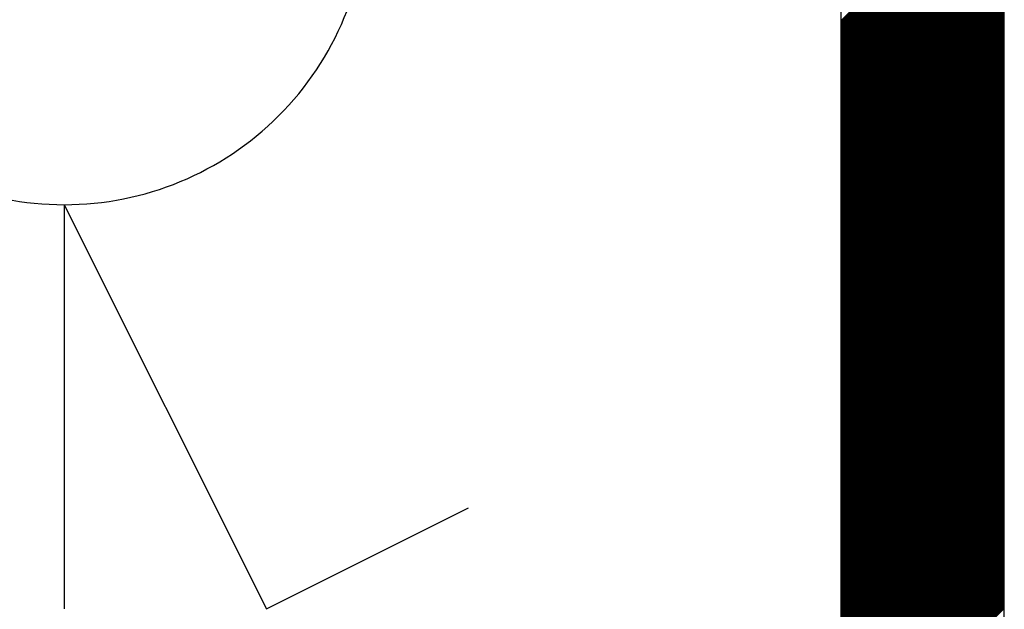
# Model space of a CAD drawing. Extents: x 3940905 to 4145695, y 925352 to 1109797.
# Tile 941 of 1056: x 4063141 to 4063292, y 1098805 to 1098895. Entities that reach past the tile are written whole.
import ezdxf

# ---------------------------------------------------------------- set-up
doc = ezdxf.new("R2010")
doc.units = 0
doc.header["$LTSCALE"] = 750
doc.header["$MEASUREMENT"] = 0
doc.layers.add('CKD Equipments', color=252, linetype='CONTINUOUS', lineweight=0)
doc.layers.add('CKD-Electrical Point', color=7, linetype='CONTINUOUS', lineweight=25)

# ---------------------------------------------------------------- blocks, each defined once
blk = doc.blocks.new('A$C41F15E28')
at = {"layer": 'CKD-Electrical Point'}
blk.add_hatch(color=7, dxfattribs=at).paths.add_polyline_path([(15.48, 0), (-15.48, 0), (-15.48, -46.44, 0.414214), (0, -61.92, 0.414214), (15.48, -46.44)])
at = {"layer": 'CKD-Electrical Point', "color": 7}
for p, q in [((0, -92.87), (-30.96, -154.79)), ((0, -92.87), (0, -154.79)), ((-30.96, -154.79), (-61.92, -139.31))]:
    blk.add_line(p, q, dxfattribs=at)
blk.add_lwpolyline([(-46.44, 0), (46.44, 0), (46.44, -46.44, -0.414214), (0, -92.87), (0, -92.87, -0.414214), (-46.44, -46.44), (-46.44, 0)], format="xyb", dxfattribs=at)
blk.add_lwpolyline([(-15.48, 0), (15.48, 0), (15.48, -46.44, -0.414214), (0, -61.92, -0.414214), (-15.48, -46.44)], format="xyb", close=True, dxfattribs=at)

msp = doc.modelspace()

# ---------------------------------------------------------------- linework, layer by layer
at = {"layer": 'CKD Equipments', "lineweight": -2, "ltscale": 0.2}
for p, q in [((4063292.19, 1098474.48), (4063292.19, 1098959.48)), ((4063292.19, 1098474.48), (4063292.19, 1098959.48)), ((4063267.19, 1098585.61), (4063267.19, 1098934.48))]:
    msp.add_line(p, q, dxfattribs=at)
at = {"layer": 'CKD Equipments', "color": 43, "linetype": 'Continuous', "lineweight": -2, "ltscale": 0.2}
for p, q in [((4063267.19, 1098894.83), (4063292.19, 1098919.83)), ((4063267.19, 1098894.65), (4063292.19, 1098919.65)), ((4063267.19, 1098894.47), (4063292.19, 1098919.47)), ((4063267.19, 1098894.3), (4063292.19, 1098919.3)), ((4063267.19, 1098894.12), (4063292.19, 1098919.12)), ((4063267.19, 1098893.94), (4063292.19, 1098918.94)), ((4063267.19, 1098893.77), (4063292.19, 1098918.77)), ((4063267.19, 1098893.59), (4063292.19, 1098918.59)), ((4063267.19, 1098893.41), (4063292.19, 1098918.41)), ((4063267.19, 1098893.24), (4063292.19, 1098918.24)), ((4063267.19, 1098893.06), (4063292.19, 1098918.06)), ((4063267.19, 1098892.88), (4063292.19, 1098917.88)), ((4063267.19, 1098892.71), (4063292.19, 1098917.71)), ((4063267.19, 1098892.53), (4063292.19, 1098917.53)), ((4063267.19, 1098892.35), (4063292.19, 1098917.35)), ((4063267.19, 1098892.18), (4063292.19, 1098917.18)), ((4063267.19, 1098892), (4063292.19, 1098917)), ((4063267.19, 1098891.82), (4063292.19, 1098916.82)), ((4063267.19, 1098891.65), (4063292.19, 1098916.65)), ((4063267.19, 1098891.47), (4063292.19, 1098916.47)), ((4063267.19, 1098891.29), (4063292.19, 1098916.29)), ((4063267.19, 1098891.12), (4063292.19, 1098916.12)), ((4063267.19, 1098890.94), (4063292.19, 1098915.94)), ((4063267.19, 1098890.76), (4063292.19, 1098915.76)), ((4063267.19, 1098890.59), (4063292.19, 1098915.59)), ((4063267.19, 1098890.41), (4063292.19, 1098915.41)), ((4063267.19, 1098890.23), (4063292.19, 1098915.23)), ((4063267.19, 1098890.06), (4063292.19, 1098915.06)), ((4063267.19, 1098889.88), (4063292.19, 1098914.88)), ((4063267.19, 1098889.7), (4063292.19, 1098914.7)), ((4063267.19, 1098889.53), (4063292.19, 1098914.53)), ((4063267.19, 1098889.35), (4063292.19, 1098914.35)), ((4063267.19, 1098889.17), (4063292.19, 1098914.17)), ((4063267.19, 1098888.99), (4063292.19, 1098913.99)), ((4063267.19, 1098888.82), (4063292.19, 1098913.82)), ((4063267.19, 1098888.64), (4063292.19, 1098913.64)), ((4063267.19, 1098888.46), (4063292.19, 1098913.46)), ((4063267.19, 1098888.29), (4063292.19, 1098913.29)), ((4063267.19, 1098888.11), (4063292.19, 1098913.11)), ((4063267.19, 1098887.93), (4063292.19, 1098912.93)), ((4063267.19, 1098887.76), (4063292.19, 1098912.76)), ((4063267.19, 1098887.58), (4063292.19, 1098912.58)), ((4063267.19, 1098887.4), (4063292.19, 1098912.4)), ((4063267.19, 1098887.23), (4063292.19, 1098912.23)), ((4063267.19, 1098887.05), (4063292.19, 1098912.05)), ((4063267.19, 1098886.87), (4063292.19, 1098911.87)), ((4063267.19, 1098886.7), (4063292.19, 1098911.7)), ((4063267.19, 1098886.52), (4063292.19, 1098911.52)), ((4063267.19, 1098886.34), (4063292.19, 1098911.34)), ((4063267.19, 1098886.17), (4063292.19, 1098911.17)), ((4063267.19, 1098885.99), (4063292.19, 1098910.99)), ((4063267.19, 1098885.81), (4063292.19, 1098910.81)), ((4063267.19, 1098885.64), (4063292.19, 1098910.64)), ((4063267.19, 1098885.46), (4063292.19, 1098910.46)), ((4063267.19, 1098885.28), (4063292.19, 1098910.28)), ((4063267.19, 1098885.11), (4063292.19, 1098910.11)), ((4063267.19, 1098884.93), (4063292.19, 1098909.93)), ((4063267.19, 1098884.75), (4063292.19, 1098909.75)), ((4063267.19, 1098884.58), (4063292.19, 1098909.58)), ((4063267.19, 1098884.4), (4063292.19, 1098909.4)), ((4063267.19, 1098884.22), (4063292.19, 1098909.22)), ((4063267.19, 1098884.04), (4063292.19, 1098909.04)), ((4063267.19, 1098883.87), (4063292.19, 1098908.87)), ((4063267.19, 1098883.69), (4063292.19, 1098908.69)), ((4063267.19, 1098883.51), (4063292.19, 1098908.51)), ((4063267.19, 1098883.34), (4063292.19, 1098908.34)), ((4063267.19, 1098883.16), (4063292.19, 1098908.16)), ((4063267.19, 1098882.98), (4063292.19, 1098907.98)), ((4063267.19, 1098882.81), (4063292.19, 1098907.81)), ((4063267.19, 1098882.63), (4063292.19, 1098907.63)), ((4063267.19, 1098882.45), (4063292.19, 1098907.45)), ((4063267.19, 1098882.28), (4063292.19, 1098907.28)), ((4063267.19, 1098882.1), (4063292.19, 1098907.1)), ((4063267.19, 1098881.92), (4063292.19, 1098906.92)), ((4063267.19, 1098881.75), (4063292.19, 1098906.75)), ((4063267.19, 1098881.57), (4063292.19, 1098906.57)), ((4063267.19, 1098881.39), (4063292.19, 1098906.39)), ((4063267.19, 1098881.22), (4063292.19, 1098906.22)), ((4063267.19, 1098881.04), (4063292.19, 1098906.04)), ((4063267.19, 1098880.86), (4063292.19, 1098905.86)), ((4063267.19, 1098880.69), (4063292.19, 1098905.69)), ((4063267.19, 1098880.51), (4063292.19, 1098905.51)), ((4063267.19, 1098880.33), (4063292.19, 1098905.33)), ((4063267.19, 1098880.16), (4063292.19, 1098905.16)), ((4063267.19, 1098879.98), (4063292.19, 1098904.98)), ((4063267.19, 1098879.8), (4063292.19, 1098904.8)), ((4063267.19, 1098879.63), (4063292.19, 1098904.63)), ((4063267.19, 1098879.45), (4063292.19, 1098904.45)), ((4063267.19, 1098879.27), (4063292.19, 1098904.27)), ((4063267.19, 1098879.1), (4063292.19, 1098904.1)), ((4063267.19, 1098878.92), (4063292.19, 1098903.92)), ((4063267.19, 1098878.74), (4063292.19, 1098903.74)), ((4063267.19, 1098878.56), (4063292.19, 1098903.56)), ((4063267.19, 1098878.39), (4063292.19, 1098903.39)), ((4063267.19, 1098878.21), (4063292.19, 1098903.21)), ((4063267.19, 1098878.03), (4063292.19, 1098903.03)), ((4063267.19, 1098877.86), (4063292.19, 1098902.86)), ((4063267.19, 1098877.68), (4063292.19, 1098902.68)), ((4063267.19, 1098877.5), (4063292.19, 1098902.5)), ((4063267.19, 1098877.33), (4063292.19, 1098902.33)), ((4063267.19, 1098877.15), (4063292.19, 1098902.15)), ((4063267.19, 1098876.97), (4063292.19, 1098901.97)), ((4063267.19, 1098876.8), (4063292.19, 1098901.8)), ((4063267.19, 1098876.62), (4063292.19, 1098901.62)), ((4063267.19, 1098876.44), (4063292.19, 1098901.44)), ((4063267.19, 1098876.27), (4063292.19, 1098901.27)), ((4063267.19, 1098876.09), (4063292.19, 1098901.09)), ((4063267.19, 1098875.91), (4063292.19, 1098900.91)), ((4063267.19, 1098875.74), (4063292.19, 1098900.74)), ((4063267.19, 1098875.56), (4063292.19, 1098900.56)), ((4063267.19, 1098875.38), (4063292.19, 1098900.38)), ((4063267.19, 1098875.21), (4063292.19, 1098900.21)), ((4063267.19, 1098875.03), (4063292.19, 1098900.03)), ((4063267.19, 1098874.85), (4063292.19, 1098899.85)), ((4063267.19, 1098874.68), (4063292.19, 1098899.68)), ((4063267.19, 1098874.5), (4063292.19, 1098899.5)), ((4063267.19, 1098874.32), (4063292.19, 1098899.32)), ((4063267.19, 1098874.15), (4063292.19, 1098899.15)), ((4063267.19, 1098873.97), (4063292.19, 1098898.97)), ((4063267.19, 1098873.79), (4063292.19, 1098898.79)), ((4063267.19, 1098873.62), (4063292.19, 1098898.62)), ((4063267.19, 1098873.44), (4063292.19, 1098898.44)), ((4063267.19, 1098873.26), (4063292.19, 1098898.26)), ((4063267.19, 1098873.08), (4063292.19, 1098898.08)), ((4063267.19, 1098872.91), (4063292.19, 1098897.91)), ((4063267.19, 1098872.73), (4063292.19, 1098897.73)), ((4063267.19, 1098872.55), (4063292.19, 1098897.55)), ((4063267.19, 1098872.38), (4063292.19, 1098897.38)), ((4063267.19, 1098872.2), (4063292.19, 1098897.2)), ((4063267.19, 1098872.02), (4063292.19, 1098897.02)), ((4063267.19, 1098871.85), (4063292.19, 1098896.85)), ((4063267.19, 1098871.67), (4063292.19, 1098896.67)), ((4063267.19, 1098871.49), (4063292.19, 1098896.49)), ((4063267.19, 1098871.32), (4063292.19, 1098896.32)), ((4063267.19, 1098871.14), (4063292.19, 1098896.14)), ((4063267.19, 1098870.96), (4063292.19, 1098895.96)), ((4063267.19, 1098870.79), (4063292.19, 1098895.79)), ((4063267.19, 1098870.61), (4063292.19, 1098895.61)), ((4063267.19, 1098870.43), (4063292.19, 1098895.43)), ((4063267.19, 1098870.26), (4063292.19, 1098895.26)), ((4063267.19, 1098870.08), (4063292.19, 1098895.08)), ((4063267.19, 1098869.9), (4063292.19, 1098894.9)), ((4063267.19, 1098869.73), (4063292.19, 1098894.73)), ((4063267.19, 1098869.55), (4063292.19, 1098894.55)), ((4063267.19, 1098869.37), (4063292.19, 1098894.37)), ((4063267.19, 1098869.2), (4063292.19, 1098894.2)), ((4063267.19, 1098869.02), (4063292.19, 1098894.02)), ((4063267.19, 1098868.84), (4063292.19, 1098893.84)), ((4063267.19, 1098868.67), (4063292.19, 1098893.67)), ((4063267.19, 1098868.49), (4063292.19, 1098893.49)), ((4063267.19, 1098868.31), (4063292.19, 1098893.31)), ((4063267.19, 1098868.14), (4063292.19, 1098893.14)), ((4063267.19, 1098867.96), (4063292.19, 1098892.96)), ((4063267.19, 1098867.78), (4063292.19, 1098892.78)), ((4063267.19, 1098867.6), (4063292.19, 1098892.6)), ((4063267.19, 1098867.43), (4063292.19, 1098892.43)), ((4063267.19, 1098867.25), (4063292.19, 1098892.25)), ((4063267.19, 1098867.07), (4063292.19, 1098892.07)), ((4063267.19, 1098866.9), (4063292.19, 1098891.9)), ((4063267.19, 1098866.72), (4063292.19, 1098891.72)), ((4063267.19, 1098866.54), (4063292.19, 1098891.54)), ((4063267.19, 1098866.37), (4063292.19, 1098891.37)), ((4063267.19, 1098866.19), (4063292.19, 1098891.19)), ((4063267.19, 1098866.01), (4063292.19, 1098891.01)), ((4063267.19, 1098865.84), (4063292.19, 1098890.84)), ((4063267.19, 1098865.66), (4063292.19, 1098890.66)), ((4063267.19, 1098865.48), (4063292.19, 1098890.48)), ((4063267.19, 1098865.31), (4063292.19, 1098890.31)), ((4063267.19, 1098865.13), (4063292.19, 1098890.13)), ((4063267.19, 1098864.95), (4063292.19, 1098889.95)), ((4063267.19, 1098864.78), (4063292.19, 1098889.78)), ((4063267.19, 1098864.6), (4063292.19, 1098889.6)), ((4063267.19, 1098864.42), (4063292.19, 1098889.42)), ((4063267.19, 1098864.25), (4063292.19, 1098889.25)), ((4063267.19, 1098864.07), (4063292.19, 1098889.07)), ((4063267.19, 1098863.89), (4063292.19, 1098888.89)), ((4063267.19, 1098863.72), (4063292.19, 1098888.72)), ((4063267.19, 1098863.54), (4063292.19, 1098888.54)), ((4063267.19, 1098863.36), (4063292.19, 1098888.36)), ((4063267.19, 1098863.19), (4063292.19, 1098888.19)), ((4063267.19, 1098863.01), (4063292.19, 1098888.01)), ((4063267.19, 1098862.83), (4063292.19, 1098887.83)), ((4063267.19, 1098862.65), (4063292.19, 1098887.65)), ((4063267.19, 1098862.48), (4063292.19, 1098887.48)), ((4063267.19, 1098862.3), (4063292.19, 1098887.3)), ((4063267.19, 1098862.12), (4063292.19, 1098887.12)), ((4063267.19, 1098861.95), (4063292.19, 1098886.95)), ((4063267.19, 1098861.77), (4063292.19, 1098886.77)), ((4063267.19, 1098861.59), (4063292.19, 1098886.59)), ((4063267.19, 1098861.42), (4063292.19, 1098886.42)), ((4063267.19, 1098861.24), (4063292.19, 1098886.24)), ((4063267.19, 1098861.06), (4063292.19, 1098886.06)), ((4063267.19, 1098860.89), (4063292.19, 1098885.89)), ((4063267.19, 1098860.71), (4063292.19, 1098885.71)), ((4063267.19, 1098860.53), (4063292.19, 1098885.53)), ((4063267.19, 1098860.36), (4063292.19, 1098885.36)), ((4063267.19, 1098860.18), (4063292.19, 1098885.18)), ((4063267.19, 1098860), (4063292.19, 1098885)), ((4063267.19, 1098859.83), (4063292.19, 1098884.83)), ((4063267.19, 1098859.65), (4063292.19, 1098884.65)), ((4063267.19, 1098859.47), (4063292.19, 1098884.47)), ((4063267.19, 1098859.3), (4063292.19, 1098884.3)), ((4063267.19, 1098859.12), (4063292.19, 1098884.12)), ((4063267.19, 1098858.94), (4063292.19, 1098883.94)), ((4063267.19, 1098858.77), (4063292.19, 1098883.77)), ((4063267.19, 1098858.59), (4063292.19, 1098883.59)), ((4063267.19, 1098858.41), (4063292.19, 1098883.41)), ((4063267.19, 1098858.24), (4063292.19, 1098883.24)), ((4063267.19, 1098858.06), (4063292.19, 1098883.06)), ((4063267.19, 1098857.88), (4063292.19, 1098882.88)), ((4063267.19, 1098857.71), (4063292.19, 1098882.71)), ((4063267.19, 1098857.53), (4063292.19, 1098882.53)), ((4063267.19, 1098857.35), (4063292.19, 1098882.35)), ((4063267.19, 1098857.17), (4063292.19, 1098882.17)), ((4063267.19, 1098857), (4063292.19, 1098882)), ((4063267.19, 1098856.82), (4063292.19, 1098881.82)), ((4063267.19, 1098856.64), (4063292.19, 1098881.64)), ((4063267.19, 1098856.47), (4063292.19, 1098881.47)), ((4063267.19, 1098856.29), (4063292.19, 1098881.29)), ((4063267.19, 1098856.11), (4063292.19, 1098881.11)), ((4063267.19, 1098855.94), (4063292.19, 1098880.94)), ((4063267.19, 1098855.76), (4063292.19, 1098880.76)), ((4063267.19, 1098855.58), (4063292.19, 1098880.58)), ((4063267.19, 1098855.41), (4063292.19, 1098880.41)), ((4063267.19, 1098855.23), (4063292.19, 1098880.23)), ((4063267.19, 1098855.05), (4063292.19, 1098880.05)), ((4063267.19, 1098854.88), (4063292.19, 1098879.88)), ((4063267.19, 1098854.7), (4063292.19, 1098879.7)), ((4063267.19, 1098854.52), (4063292.19, 1098879.52)), ((4063267.19, 1098854.35), (4063292.19, 1098879.35)), ((4063267.19, 1098854.17), (4063292.19, 1098879.17)), ((4063267.19, 1098853.99), (4063292.19, 1098878.99)), ((4063267.19, 1098853.82), (4063292.19, 1098878.82)), ((4063267.19, 1098853.64), (4063292.19, 1098878.64)), ((4063267.19, 1098853.46), (4063292.19, 1098878.46)), ((4063267.19, 1098853.29), (4063292.19, 1098878.29)), ((4063267.19, 1098853.11), (4063292.19, 1098878.11)), ((4063267.19, 1098852.93), (4063292.19, 1098877.93)), ((4063267.19, 1098852.76), (4063292.19, 1098877.76)), ((4063267.19, 1098852.58), (4063292.19, 1098877.58)), ((4063267.19, 1098852.4), (4063292.19, 1098877.4)), ((4063267.19, 1098852.23), (4063292.19, 1098877.23)), ((4063267.19, 1098852.05), (4063292.19, 1098877.05)), ((4063267.19, 1098851.87), (4063292.19, 1098876.87)), ((4063267.19, 1098851.69), (4063292.19, 1098876.69)), ((4063267.19, 1098851.52), (4063292.19, 1098876.52)), ((4063267.19, 1098851.34), (4063292.19, 1098876.34)), ((4063267.19, 1098851.16), (4063292.19, 1098876.16)), ((4063267.19, 1098850.99), (4063292.19, 1098875.99)), ((4063267.19, 1098850.81), (4063292.19, 1098875.81)), ((4063267.19, 1098850.63), (4063292.19, 1098875.63)), ((4063267.19, 1098850.46), (4063292.19, 1098875.46)), ((4063267.19, 1098850.28), (4063292.19, 1098875.28)), ((4063267.19, 1098850.1), (4063292.19, 1098875.1)), ((4063267.19, 1098849.93), (4063292.19, 1098874.93)), ((4063267.19, 1098849.75), (4063292.19, 1098874.75)), ((4063267.19, 1098849.57), (4063292.19, 1098874.57)), ((4063267.19, 1098849.4), (4063292.19, 1098874.4)), ((4063267.19, 1098849.22), (4063292.19, 1098874.22)), ((4063267.19, 1098849.04), (4063292.19, 1098874.04)), ((4063267.19, 1098848.87), (4063292.19, 1098873.87)), ((4063267.19, 1098848.69), (4063292.19, 1098873.69)), ((4063267.19, 1098848.51), (4063292.19, 1098873.51)), ((4063267.19, 1098848.34), (4063292.19, 1098873.34)), ((4063267.19, 1098848.16), (4063292.19, 1098873.16)), ((4063267.19, 1098847.98), (4063292.19, 1098872.98)), ((4063267.19, 1098847.81), (4063292.19, 1098872.81)), ((4063267.19, 1098847.63), (4063292.19, 1098872.63)), ((4063267.19, 1098847.45), (4063292.19, 1098872.45)), ((4063267.19, 1098847.28), (4063292.19, 1098872.28)), ((4063267.19, 1098847.1), (4063292.19, 1098872.1)), ((4063267.19, 1098846.92), (4063292.19, 1098871.92)), ((4063267.19, 1098846.75), (4063292.19, 1098871.75)), ((4063267.19, 1098846.57), (4063292.19, 1098871.57)), ((4063267.19, 1098846.39), (4063292.19, 1098871.39)), ((4063267.19, 1098846.21), (4063292.19, 1098871.21)), ((4063267.19, 1098846.04), (4063292.19, 1098871.04)), ((4063267.19, 1098845.86), (4063292.19, 1098870.86)), ((4063267.19, 1098845.68), (4063292.19, 1098870.68)), ((4063267.19, 1098845.51), (4063292.19, 1098870.51)), ((4063267.19, 1098845.33), (4063292.19, 1098870.33)), ((4063267.19, 1098845.15), (4063292.19, 1098870.15)), ((4063267.19, 1098844.98), (4063292.19, 1098869.98)), ((4063267.19, 1098844.8), (4063292.19, 1098869.8)), ((4063267.19, 1098844.62), (4063292.19, 1098869.62)), ((4063267.19, 1098844.45), (4063292.19, 1098869.45)), ((4063267.19, 1098844.27), (4063292.19, 1098869.27)), ((4063267.19, 1098844.09), (4063292.19, 1098869.09)), ((4063267.19, 1098843.92), (4063292.19, 1098868.92)), ((4063267.19, 1098843.74), (4063292.19, 1098868.74)), ((4063267.19, 1098843.56), (4063292.19, 1098868.56)), ((4063267.19, 1098843.39), (4063292.19, 1098868.39)), ((4063267.19, 1098843.21), (4063292.19, 1098868.21)), ((4063267.19, 1098843.03), (4063292.19, 1098868.03)), ((4063267.19, 1098842.86), (4063292.19, 1098867.86)), ((4063267.19, 1098842.68), (4063292.19, 1098867.68)), ((4063267.19, 1098842.5), (4063292.19, 1098867.5)), ((4063267.19, 1098842.33), (4063292.19, 1098867.33)), ((4063267.19, 1098842.15), (4063292.19, 1098867.15)), ((4063267.19, 1098841.97), (4063292.19, 1098866.97)), ((4063267.19, 1098841.8), (4063292.19, 1098866.8)), ((4063267.19, 1098841.62), (4063292.19, 1098866.62)), ((4063267.19, 1098841.44), (4063292.19, 1098866.44)), ((4063267.19, 1098841.26), (4063292.19, 1098866.26)), ((4063267.19, 1098841.09), (4063292.19, 1098866.09)), ((4063267.19, 1098840.91), (4063292.19, 1098865.91)), ((4063267.19, 1098840.73), (4063292.19, 1098865.73)), ((4063267.19, 1098840.56), (4063292.19, 1098865.56)), ((4063267.19, 1098840.38), (4063292.19, 1098865.38)), ((4063267.19, 1098840.2), (4063292.19, 1098865.2)), ((4063267.19, 1098840.03), (4063292.19, 1098865.03)), ((4063267.19, 1098839.85), (4063292.19, 1098864.85)), ((4063267.19, 1098839.67), (4063292.19, 1098864.67)), ((4063267.19, 1098839.5), (4063292.19, 1098864.5)), ((4063267.19, 1098839.32), (4063292.19, 1098864.32)), ((4063267.19, 1098839.14), (4063292.19, 1098864.14)), ((4063267.19, 1098838.97), (4063292.19, 1098863.97)), ((4063267.19, 1098838.79), (4063292.19, 1098863.79)), ((4063267.19, 1098838.61), (4063292.19, 1098863.61)), ((4063267.19, 1098838.44), (4063292.19, 1098863.44)), ((4063267.19, 1098838.26), (4063292.19, 1098863.26)), ((4063267.19, 1098838.08), (4063292.19, 1098863.08)), ((4063267.19, 1098837.91), (4063292.19, 1098862.91)), ((4063267.19, 1098837.73), (4063292.19, 1098862.73)), ((4063267.19, 1098837.55), (4063292.19, 1098862.55)), ((4063267.19, 1098837.38), (4063292.19, 1098862.38)), ((4063267.19, 1098837.2), (4063292.19, 1098862.2)), ((4063267.19, 1098837.02), (4063292.19, 1098862.02)), ((4063267.19, 1098836.85), (4063292.19, 1098861.85)), ((4063267.19, 1098836.67), (4063292.19, 1098861.67)), ((4063267.19, 1098836.49), (4063292.19, 1098861.49)), ((4063267.19, 1098836.32), (4063292.19, 1098861.32)), ((4063267.19, 1098836.14), (4063292.19, 1098861.14)), ((4063267.19, 1098835.96), (4063292.19, 1098860.96)), ((4063267.19, 1098835.78), (4063292.19, 1098860.78)), ((4063267.19, 1098835.61), (4063292.19, 1098860.61)), ((4063267.19, 1098835.43), (4063292.19, 1098860.43)), ((4063267.19, 1098835.25), (4063292.19, 1098860.25)), ((4063267.19, 1098835.08), (4063292.19, 1098860.08)), ((4063267.19, 1098834.9), (4063292.19, 1098859.9)), ((4063267.19, 1098834.72), (4063292.19, 1098859.72)), ((4063267.19, 1098834.55), (4063292.19, 1098859.55)), ((4063267.19, 1098834.37), (4063292.19, 1098859.37)), ((4063267.19, 1098834.19), (4063292.19, 1098859.19)), ((4063267.19, 1098834.02), (4063292.19, 1098859.02)), ((4063267.19, 1098833.84), (4063292.19, 1098858.84)), ((4063267.19, 1098833.66), (4063292.19, 1098858.66)), ((4063267.19, 1098833.49), (4063292.19, 1098858.49)), ((4063267.19, 1098833.31), (4063292.19, 1098858.31)), ((4063267.19, 1098833.13), (4063292.19, 1098858.13)), ((4063267.19, 1098832.96), (4063292.19, 1098857.96)), ((4063267.19, 1098832.78), (4063292.19, 1098857.78)), ((4063267.19, 1098832.6), (4063292.19, 1098857.6)), ((4063267.19, 1098832.43), (4063292.19, 1098857.43)), ((4063267.19, 1098832.25), (4063292.19, 1098857.25)), ((4063267.19, 1098832.07), (4063292.19, 1098857.07)), ((4063267.19, 1098831.9), (4063292.19, 1098856.9)), ((4063267.19, 1098831.72), (4063292.19, 1098856.72)), ((4063267.19, 1098831.54), (4063292.19, 1098856.54)), ((4063267.19, 1098831.37), (4063292.19, 1098856.37)), ((4063267.19, 1098831.19), (4063292.19, 1098856.19)), ((4063267.19, 1098831.01), (4063292.19, 1098856.01)), ((4063267.19, 1098830.84), (4063292.19, 1098855.84)), ((4063267.19, 1098830.66), (4063292.19, 1098855.66)), ((4063267.19, 1098830.48), (4063292.19, 1098855.48)), ((4063267.19, 1098830.3), (4063292.19, 1098855.3)), ((4063267.19, 1098830.13), (4063292.19, 1098855.13)), ((4063267.19, 1098829.95), (4063292.19, 1098854.95)), ((4063267.19, 1098829.77), (4063292.19, 1098854.77)), ((4063267.19, 1098829.6), (4063292.19, 1098854.6)), ((4063267.19, 1098829.42), (4063292.19, 1098854.42)), ((4063267.19, 1098829.24), (4063292.19, 1098854.24)), ((4063267.19, 1098829.07), (4063292.19, 1098854.07)), ((4063267.19, 1098828.89), (4063292.19, 1098853.89)), ((4063267.19, 1098828.71), (4063292.19, 1098853.71)), ((4063267.19, 1098828.54), (4063292.19, 1098853.54)), ((4063267.19, 1098828.36), (4063292.19, 1098853.36)), ((4063267.19, 1098828.18), (4063292.19, 1098853.18)), ((4063267.19, 1098828.01), (4063292.19, 1098853.01)), ((4063267.19, 1098827.83), (4063292.19, 1098852.83)), ((4063267.19, 1098827.65), (4063292.19, 1098852.65)), ((4063267.19, 1098827.48), (4063292.19, 1098852.48)), ((4063267.19, 1098827.3), (4063292.19, 1098852.3)), ((4063267.19, 1098827.12), (4063292.19, 1098852.12)), ((4063267.19, 1098826.95), (4063292.19, 1098851.95)), ((4063267.19, 1098826.77), (4063292.19, 1098851.77)), ((4063267.19, 1098826.59), (4063292.19, 1098851.59)), ((4063267.19, 1098826.42), (4063292.19, 1098851.42)), ((4063267.19, 1098826.24), (4063292.19, 1098851.24)), ((4063267.19, 1098826.06), (4063292.19, 1098851.06)), ((4063267.19, 1098825.89), (4063292.19, 1098850.89)), ((4063267.19, 1098825.71), (4063292.19, 1098850.71)), ((4063267.19, 1098825.53), (4063292.19, 1098850.53)), ((4063267.19, 1098825.36), (4063292.19, 1098850.36)), ((4063267.19, 1098825.18), (4063292.19, 1098850.18)), ((4063267.19, 1098825), (4063292.19, 1098850)), ((4063267.19, 1098824.82), (4063292.19, 1098849.82)), ((4063267.19, 1098824.65), (4063292.19, 1098849.65)), ((4063267.19, 1098824.47), (4063292.19, 1098849.47)), ((4063267.19, 1098824.29), (4063292.19, 1098849.29)), ((4063267.19, 1098824.12), (4063292.19, 1098849.12)), ((4063267.19, 1098823.94), (4063292.19, 1098848.94)), ((4063267.19, 1098823.76), (4063292.19, 1098848.76)), ((4063267.19, 1098823.59), (4063292.19, 1098848.59)), ((4063267.19, 1098823.41), (4063292.19, 1098848.41)), ((4063267.19, 1098823.23), (4063292.19, 1098848.23)), ((4063267.19, 1098823.06), (4063292.19, 1098848.06)), ((4063267.19, 1098822.88), (4063292.19, 1098847.88)), ((4063267.19, 1098822.7), (4063292.19, 1098847.7)), ((4063267.19, 1098822.53), (4063292.19, 1098847.53)), ((4063267.19, 1098822.35), (4063292.19, 1098847.35)), ((4063267.19, 1098822.17), (4063292.19, 1098847.17)), ((4063267.19, 1098822), (4063292.19, 1098847)), ((4063267.19, 1098821.82), (4063292.19, 1098846.82)), ((4063267.19, 1098821.64), (4063292.19, 1098846.64)), ((4063267.19, 1098821.47), (4063292.19, 1098846.47)), ((4063267.19, 1098821.29), (4063292.19, 1098846.29)), ((4063267.19, 1098821.11), (4063292.19, 1098846.11)), ((4063267.19, 1098820.94), (4063292.19, 1098845.94)), ((4063267.19, 1098820.76), (4063292.19, 1098845.76)), ((4063267.19, 1098820.58), (4063292.19, 1098845.58)), ((4063267.19, 1098820.41), (4063292.19, 1098845.41)), ((4063267.19, 1098820.23), (4063292.19, 1098845.23)), ((4063267.19, 1098820.05), (4063292.19, 1098845.05)), ((4063267.19, 1098819.88), (4063292.19, 1098844.88)), ((4063267.19, 1098819.7), (4063292.19, 1098844.7)), ((4063267.19, 1098819.52), (4063292.19, 1098844.52)), ((4063267.19, 1098819.34), (4063292.19, 1098844.34)), ((4063267.19, 1098819.17), (4063292.19, 1098844.17)), ((4063267.19, 1098818.99), (4063292.19, 1098843.99)), ((4063267.19, 1098818.81), (4063292.19, 1098843.81)), ((4063267.19, 1098818.64), (4063292.19, 1098843.64)), ((4063267.19, 1098818.46), (4063292.19, 1098843.46)), ((4063267.19, 1098818.28), (4063292.19, 1098843.28)), ((4063267.19, 1098818.11), (4063292.19, 1098843.11)), ((4063267.19, 1098817.93), (4063292.19, 1098842.93)), ((4063267.19, 1098817.75), (4063292.19, 1098842.75)), ((4063267.19, 1098817.58), (4063292.19, 1098842.58)), ((4063267.19, 1098817.4), (4063292.19, 1098842.4)), ((4063267.19, 1098817.22), (4063292.19, 1098842.22)), ((4063267.19, 1098817.05), (4063292.19, 1098842.05)), ((4063267.19, 1098816.87), (4063292.19, 1098841.87)), ((4063267.19, 1098816.69), (4063292.19, 1098841.69)), ((4063267.19, 1098816.52), (4063292.19, 1098841.52)), ((4063267.19, 1098816.34), (4063292.19, 1098841.34)), ((4063267.19, 1098816.16), (4063292.19, 1098841.16)), ((4063267.19, 1098815.99), (4063292.19, 1098840.99)), ((4063267.19, 1098815.81), (4063292.19, 1098840.81)), ((4063267.19, 1098815.63), (4063292.19, 1098840.63)), ((4063267.19, 1098815.46), (4063292.19, 1098840.46)), ((4063267.19, 1098815.28), (4063292.19, 1098840.28)), ((4063267.19, 1098815.1), (4063292.19, 1098840.1)), ((4063267.19, 1098814.93), (4063292.19, 1098839.93)), ((4063267.19, 1098814.75), (4063292.19, 1098839.75)), ((4063267.19, 1098814.57), (4063292.19, 1098839.57)), ((4063267.19, 1098814.39), (4063292.19, 1098839.39)), ((4063267.19, 1098814.22), (4063292.19, 1098839.22)), ((4063267.19, 1098814.04), (4063292.19, 1098839.04)), ((4063267.19, 1098813.86), (4063292.19, 1098838.86)), ((4063267.19, 1098813.69), (4063292.19, 1098838.69)), ((4063267.19, 1098813.51), (4063292.19, 1098838.51)), ((4063267.19, 1098813.33), (4063292.19, 1098838.33)), ((4063267.19, 1098813.16), (4063292.19, 1098838.16)), ((4063267.19, 1098812.98), (4063292.19, 1098837.98)), ((4063267.19, 1098812.8), (4063292.19, 1098837.8)), ((4063267.19, 1098812.63), (4063292.19, 1098837.63)), ((4063267.19, 1098812.45), (4063292.19, 1098837.45)), ((4063267.19, 1098812.27), (4063292.19, 1098837.27)), ((4063267.19, 1098812.1), (4063292.19, 1098837.1)), ((4063267.19, 1098811.92), (4063292.19, 1098836.92)), ((4063267.19, 1098811.74), (4063292.19, 1098836.74)), ((4063267.19, 1098811.57), (4063292.19, 1098836.57)), ((4063267.19, 1098811.39), (4063292.19, 1098836.39)), ((4063267.19, 1098811.21), (4063292.19, 1098836.21)), ((4063267.19, 1098811.04), (4063292.19, 1098836.04)), ((4063267.19, 1098810.86), (4063292.19, 1098835.86)), ((4063267.19, 1098810.68), (4063292.19, 1098835.68)), ((4063267.19, 1098810.51), (4063292.19, 1098835.51)), ((4063267.19, 1098810.33), (4063292.19, 1098835.33)), ((4063267.19, 1098810.15), (4063292.19, 1098835.15)), ((4063267.19, 1098809.98), (4063292.19, 1098834.98)), ((4063267.19, 1098809.8), (4063292.19, 1098834.8)), ((4063267.19, 1098809.62), (4063292.19, 1098834.62)), ((4063267.19, 1098809.45), (4063292.19, 1098834.45)), ((4063267.19, 1098809.27), (4063292.19, 1098834.27)), ((4063267.19, 1098809.09), (4063292.19, 1098834.09)), ((4063267.19, 1098808.91), (4063292.19, 1098833.91)), ((4063267.19, 1098808.74), (4063292.19, 1098833.74)), ((4063267.19, 1098808.56), (4063292.19, 1098833.56)), ((4063267.19, 1098808.38), (4063292.19, 1098833.38)), ((4063267.19, 1098808.21), (4063292.19, 1098833.21)), ((4063267.19, 1098808.03), (4063292.19, 1098833.03)), ((4063267.19, 1098807.85), (4063292.19, 1098832.85)), ((4063267.19, 1098807.68), (4063292.19, 1098832.68)), ((4063267.19, 1098807.5), (4063292.19, 1098832.5)), ((4063267.19, 1098807.32), (4063292.19, 1098832.32)), ((4063267.19, 1098807.15), (4063292.19, 1098832.15)), ((4063267.19, 1098806.97), (4063292.19, 1098831.97)), ((4063267.19, 1098806.79), (4063292.19, 1098831.79)), ((4063267.19, 1098806.62), (4063292.19, 1098831.62)), ((4063267.19, 1098806.44), (4063292.19, 1098831.44)), ((4063267.19, 1098806.26), (4063292.19, 1098831.26)), ((4063267.19, 1098806.09), (4063292.19, 1098831.09)), ((4063267.19, 1098805.91), (4063292.19, 1098830.91)), ((4063267.19, 1098805.73), (4063292.19, 1098830.73)), ((4063267.19, 1098805.56), (4063292.19, 1098830.56)), ((4063267.19, 1098805.38), (4063292.19, 1098830.38)), ((4063267.19, 1098805.2), (4063292.19, 1098830.2)), ((4063267.19, 1098805.03), (4063292.19, 1098830.03)), ((4063267.19, 1098804.85), (4063292.19, 1098829.85)), ((4063267.19, 1098804.67), (4063292.19, 1098829.67)), ((4063267.19, 1098804.5), (4063292.19, 1098829.5)), ((4063267.19, 1098804.32), (4063292.19, 1098829.32)), ((4063267.19, 1098804.14), (4063292.19, 1098829.14)), ((4063267.19, 1098803.97), (4063292.19, 1098828.97)), ((4063267.19, 1098803.79), (4063292.19, 1098828.79)), ((4063267.19, 1098803.61), (4063292.19, 1098828.61)), ((4063267.19, 1098803.43), (4063292.19, 1098828.43)), ((4063267.19, 1098803.26), (4063292.19, 1098828.26)), ((4063267.19, 1098803.08), (4063292.19, 1098828.08)), ((4063267.19, 1098802.9), (4063292.19, 1098827.9)), ((4063267.19, 1098802.73), (4063292.19, 1098827.73)), ((4063267.19, 1098802.55), (4063292.19, 1098827.55)), ((4063267.19, 1098802.37), (4063292.19, 1098827.37)), ((4063267.19, 1098802.2), (4063292.19, 1098827.2)), ((4063267.19, 1098802.02), (4063292.19, 1098827.02)), ((4063267.19, 1098801.84), (4063292.19, 1098826.84)), ((4063267.19, 1098801.67), (4063292.19, 1098826.67)), ((4063267.19, 1098801.49), (4063292.19, 1098826.49)), ((4063267.19, 1098801.31), (4063292.19, 1098826.31)), ((4063267.19, 1098801.14), (4063292.19, 1098826.14)), ((4063267.19, 1098800.96), (4063292.19, 1098825.96)), ((4063267.19, 1098800.78), (4063292.19, 1098825.78)), ((4063267.19, 1098800.61), (4063292.19, 1098825.61)), ((4063267.19, 1098800.43), (4063292.19, 1098825.43)), ((4063267.19, 1098800.25), (4063292.19, 1098825.25)), ((4063267.19, 1098800.08), (4063292.19, 1098825.08)), ((4063267.19, 1098799.9), (4063292.19, 1098824.9)), ((4063267.19, 1098799.72), (4063292.19, 1098824.72)), ((4063267.19, 1098799.55), (4063292.19, 1098824.55)), ((4063267.19, 1098799.37), (4063292.19, 1098824.37)), ((4063267.19, 1098799.19), (4063292.19, 1098824.19)), ((4063267.19, 1098799.02), (4063292.19, 1098824.02)), ((4063267.19, 1098798.84), (4063292.19, 1098823.84)), ((4063267.19, 1098798.66), (4063292.19, 1098823.66)), ((4063267.19, 1098798.49), (4063292.19, 1098823.49)), ((4063267.19, 1098798.31), (4063292.19, 1098823.31)), ((4063267.19, 1098798.13), (4063292.19, 1098823.13)), ((4063267.19, 1098797.95), (4063292.19, 1098822.95)), ((4063267.19, 1098797.78), (4063292.19, 1098822.78)), ((4063267.19, 1098797.6), (4063292.19, 1098822.6)), ((4063267.19, 1098797.42), (4063292.19, 1098822.42)), ((4063267.19, 1098797.25), (4063292.19, 1098822.25)), ((4063267.19, 1098797.07), (4063292.19, 1098822.07)), ((4063267.19, 1098796.89), (4063292.19, 1098821.89)), ((4063267.19, 1098796.72), (4063292.19, 1098821.72)), ((4063267.19, 1098796.54), (4063292.19, 1098821.54)), ((4063267.19, 1098796.36), (4063292.19, 1098821.36)), ((4063267.19, 1098796.19), (4063292.19, 1098821.19)), ((4063267.19, 1098796.01), (4063292.19, 1098821.01)), ((4063267.19, 1098795.83), (4063292.19, 1098820.83)), ((4063267.19, 1098795.66), (4063292.19, 1098820.66)), ((4063267.19, 1098795.48), (4063292.19, 1098820.48)), ((4063267.19, 1098795.3), (4063292.19, 1098820.3)), ((4063267.19, 1098795.13), (4063292.19, 1098820.13)), ((4063267.19, 1098794.95), (4063292.19, 1098819.95)), ((4063267.19, 1098794.77), (4063292.19, 1098819.77)), ((4063267.19, 1098794.6), (4063292.19, 1098819.6)), ((4063267.19, 1098794.42), (4063292.19, 1098819.42)), ((4063267.19, 1098794.24), (4063292.19, 1098819.24)), ((4063267.19, 1098794.07), (4063292.19, 1098819.07)), ((4063267.19, 1098793.89), (4063292.19, 1098818.89)), ((4063267.19, 1098793.71), (4063292.19, 1098818.71)), ((4063267.19, 1098793.54), (4063292.19, 1098818.54)), ((4063267.19, 1098793.36), (4063292.19, 1098818.36)), ((4063267.19, 1098793.18), (4063292.19, 1098818.18)), ((4063267.19, 1098793), (4063292.19, 1098818)), ((4063267.19, 1098792.83), (4063292.19, 1098817.83)), ((4063267.19, 1098792.65), (4063292.19, 1098817.65)), ((4063267.19, 1098792.47), (4063292.19, 1098817.47)), ((4063267.19, 1098792.3), (4063292.19, 1098817.3)), ((4063267.19, 1098792.12), (4063292.19, 1098817.12)), ((4063267.19, 1098791.94), (4063292.19, 1098816.94)), ((4063267.19, 1098791.77), (4063292.19, 1098816.77)), ((4063267.19, 1098791.59), (4063292.19, 1098816.59)), ((4063267.19, 1098791.41), (4063292.19, 1098816.41)), ((4063267.19, 1098791.24), (4063292.19, 1098816.24)), ((4063267.19, 1098791.06), (4063292.19, 1098816.06)), ((4063267.19, 1098790.88), (4063292.19, 1098815.88)), ((4063267.19, 1098790.71), (4063292.19, 1098815.71)), ((4063267.19, 1098790.53), (4063292.19, 1098815.53)), ((4063267.19, 1098790.35), (4063292.19, 1098815.35)), ((4063267.19, 1098790.18), (4063292.19, 1098815.18)), ((4063267.19, 1098790), (4063292.19, 1098815)), ((4063267.19, 1098789.82), (4063292.19, 1098814.82)), ((4063267.19, 1098789.65), (4063292.19, 1098814.65)), ((4063267.19, 1098789.47), (4063292.19, 1098814.47)), ((4063267.19, 1098789.29), (4063292.19, 1098814.29)), ((4063267.19, 1098789.12), (4063292.19, 1098814.12)), ((4063267.19, 1098788.94), (4063292.19, 1098813.94)), ((4063267.19, 1098788.76), (4063292.19, 1098813.76)), ((4063267.19, 1098788.59), (4063292.19, 1098813.59)), ((4063267.19, 1098788.41), (4063292.19, 1098813.41)), ((4063267.19, 1098788.23), (4063292.19, 1098813.23)), ((4063267.19, 1098788.06), (4063292.19, 1098813.06)), ((4063267.19, 1098787.88), (4063292.19, 1098812.88)), ((4063267.19, 1098787.7), (4063292.19, 1098812.7)), ((4063267.19, 1098787.52), (4063292.19, 1098812.52)), ((4063267.19, 1098787.35), (4063292.19, 1098812.35)), ((4063267.19, 1098787.17), (4063292.19, 1098812.17)), ((4063267.19, 1098786.99), (4063292.19, 1098811.99)), ((4063267.19, 1098786.82), (4063292.19, 1098811.82)), ((4063267.19, 1098786.64), (4063292.19, 1098811.64)), ((4063267.19, 1098786.46), (4063292.19, 1098811.46)), ((4063267.19, 1098786.29), (4063292.19, 1098811.29)), ((4063267.19, 1098786.11), (4063292.19, 1098811.11)), ((4063267.19, 1098785.93), (4063292.19, 1098810.93)), ((4063267.19, 1098785.76), (4063292.19, 1098810.76)), ((4063267.19, 1098785.58), (4063292.19, 1098810.58)), ((4063267.19, 1098785.4), (4063292.19, 1098810.4)), ((4063267.19, 1098785.23), (4063292.19, 1098810.23)), ((4063267.19, 1098785.05), (4063292.19, 1098810.05)), ((4063267.19, 1098784.87), (4063292.19, 1098809.87)), ((4063267.19, 1098784.7), (4063292.19, 1098809.7)), ((4063267.19, 1098784.52), (4063292.19, 1098809.52)), ((4063267.19, 1098784.34), (4063292.19, 1098809.34)), ((4063267.19, 1098784.17), (4063292.19, 1098809.17)), ((4063267.19, 1098783.99), (4063292.19, 1098808.99)), ((4063267.19, 1098783.81), (4063292.19, 1098808.81)), ((4063267.19, 1098783.64), (4063292.19, 1098808.64)), ((4063267.19, 1098783.46), (4063292.19, 1098808.46)), ((4063267.19, 1098783.28), (4063292.19, 1098808.28)), ((4063267.19, 1098783.11), (4063292.19, 1098808.11)), ((4063267.19, 1098782.93), (4063292.19, 1098807.93)), ((4063267.19, 1098782.75), (4063292.19, 1098807.75)), ((4063267.19, 1098782.58), (4063292.19, 1098807.58)), ((4063267.19, 1098782.4), (4063292.19, 1098807.4)), ((4063267.19, 1098782.22), (4063292.19, 1098807.22)), ((4063267.19, 1098782.04), (4063292.19, 1098807.04)), ((4063267.19, 1098781.87), (4063292.19, 1098806.87)), ((4063267.19, 1098781.69), (4063292.19, 1098806.69)), ((4063267.19, 1098781.51), (4063292.19, 1098806.51)), ((4063267.19, 1098781.34), (4063292.19, 1098806.34)), ((4063267.19, 1098781.16), (4063292.19, 1098806.16)), ((4063267.19, 1098780.98), (4063292.19, 1098805.98)), ((4063267.19, 1098780.81), (4063292.19, 1098805.81)), ((4063267.19, 1098780.63), (4063292.19, 1098805.63)), ((4063267.19, 1098780.45), (4063292.19, 1098805.45)), ((4063267.19, 1098780.28), (4063292.19, 1098805.28)), ((4063267.19, 1098780.1), (4063292.19, 1098805.1)), ((4063267.19, 1098779.92), (4063292.19, 1098804.92)), ((4063267.19, 1098779.75), (4063292.19, 1098804.75))]:
    msp.add_line(p, q, dxfattribs=at)

# ---------------------------------------------------------------- block references
at = {"layer": 'CKD-Electrical Point', "color": 2, "lineweight": 50, "xscale": -1, "rotation": 0.003611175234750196}
msp.add_blockref('A$C41F15E28', (4063148.15, 1098959.48), dxfattribs=at)

doc.saveas('drawing.dxf')
